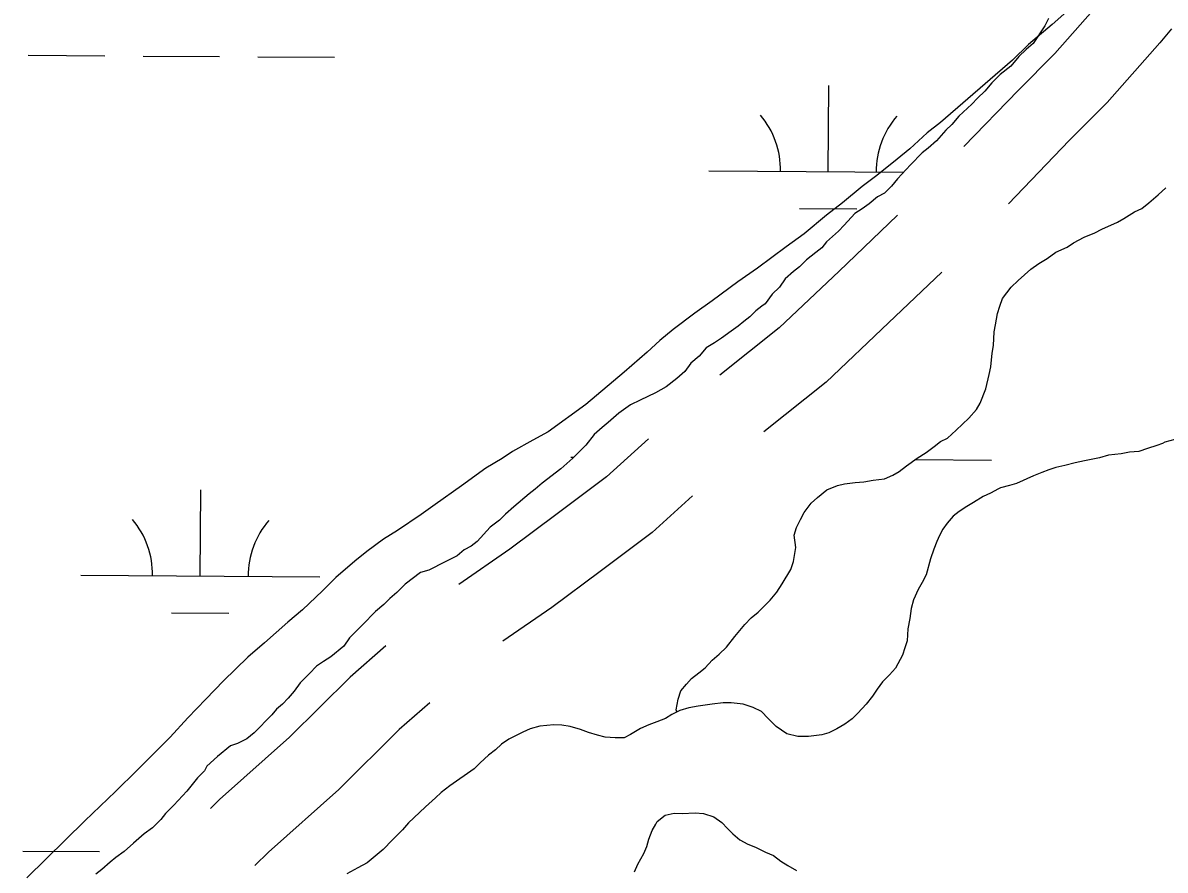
# Model space of a CAD drawing. Extents: x 3172231 to 3210228, y 940198 to 965780.
# Drawn here: x 3180229.2 to 3180706.9, y 963163.4 to 963517.6 of the extents above; entities that cross this region are included whole.
import ezdxf

# ---------------------------------------------------------------- set-up
doc = ezdxf.new("R2010")
doc.units = 0
for name, color, linetype in [('V-ROAD-CNTR', 7, 'Continuous'), ('V-SITE-VEGE', 7, 'Continuous'), ('V-TOPO-SHOR', 7, 'Continuous'), ('V-WETL-SWMP', 7, 'Continuous')]:
    doc.layers.add(name, color=color, linetype=linetype)

msp = doc.modelspace()

# ---------------------------------------------------------------- linework, layer by layer
at = {"layer": 'V-ROAD-CNTR'}
for points in [[(3180690.704, 963539.162), (3180681.913, 963528.84), (3180660.7, 963504.821), (3180645.354, 963489.379), (3180622.7, 963465.9)], [(3180709.565, 963515.04), (3180704.577, 963509.184), (3180682.602, 963484.301), (3180666.79, 963468.389), (3180641.322, 963441.995)], [(3180594.898, 963437.142), (3180594.816, 963437.058), (3180570.533, 963413.862), (3180545.463, 963390.069), (3180520.654, 963370.276)], [(3180613.418, 963413.339), (3180591.221, 963392.136), (3180565.181, 963367.421), (3180539.07, 963346.591)], [(3180490.794, 963343.671), (3180473.242, 963327.791), (3180452.61, 963312.316), (3180432.886, 963297.631), (3180411.539, 963282.877)], [(3180509.262, 963319.924), (3180492.346, 963304.619), (3180470.568, 963288.284), (3180450.378, 963273.253), (3180429.983, 963259.156)], [(3180380.957, 963257.13), (3180366.13, 963244.112), (3180340.746, 963218.982), (3180311.488, 963192.879), (3180307.664, 963189.152)], [(3180399.406, 963233.405), (3180386.598, 963222.16), (3180361.298, 963197.114), (3180331.954, 963170.935), (3180326.203, 963165.328)]]:
    msp.add_lwpolyline(points, dxfattribs=at)
at = {"layer": 'V-SITE-VEGE'}
msp.add_lwpolyline([(3180665.789, 963522.375), (3180659.654, 963516.921), (3180649.723, 963508.604), (3180642.995, 963501.997), (3180612.902, 963475.887), (3180607.356, 963471.591), (3180600.049, 963464.988), (3180594.791, 963460.687), (3180586.323, 963453.806), (3180580.193, 963449.223), (3180572.016, 963442.339), (3180565.3, 963437.18), (3180555.955, 963429.439), (3180548.369, 963423.997), (3180536.403, 963415.117), (3180528.238, 963409.395), (3180517.436, 963401.375), (3180510.143, 963396.222), (3180501.095, 963389.347), (3180495.545, 963384.76), (3180490.284, 963379.877), (3180480.644, 963371.558), (3180464.577, 963358.076), (3180448.82, 963346.624), (3180442.414, 963343.204), (3180433.962, 963338.35), (3180429.587, 963335.491), (3180422.884, 963331.493), (3180412.671, 963324.045), (3180401.585, 963316.32), (3180395.748, 963312.025), (3180385.834, 963305.447), (3180380.001, 963301.73), (3180372.997, 963296.575), (3180368.035, 963292.561), (3180360.146, 963285.675), (3180354.588, 963280.217), (3180346.109, 963272.177), (3180339.975, 963267.014), (3180330.331, 963258.402), (3180323.319, 963252.379), (3180313.085, 963242.614), (3180305.767, 963234.854), (3180298.161, 963227.094), (3180290.842, 963219.044), (3180277.093, 963205.252), (3180268.027, 963196.348), (3180255.159, 963183.998), (3180230.884, 963160.156)], dxfattribs=at)
at = {"layer": 'V-TOPO-SHOR'}
for points in [[(3180703.399, 963340.873), (3180699.442, 963339.609), (3180695.903, 963338.348), (3180691.946, 963338.127), (3180688.405, 963337.492), (3180683.197, 963336.849), (3180679.45, 963335.794), (3180673.201, 963334.524), (3180669.246, 963333.678), (3180664.874, 963332.624), (3180661.124, 963331.778), (3180658.212, 963330.725), (3180655.295, 963329.675), (3180651.759, 963328.204), (3180644.683, 963325.056), (3180641.768, 963324.215), (3180638.021, 963323.16), (3180637.189, 963322.74), (3180633.859, 963321.063), (3180630.74, 963319.594), (3180626.787, 963317.081), (3180623.875, 963315.404), (3180620.756, 963313.311), (3180618.261, 963311.427), (3180615.769, 963308.502), (3180613.903, 963305.996), (3180612.453, 963303.282), (3180611.419, 963300.777), (3180610.178, 963297.648), (3180608.732, 963293.476), (3180606.879, 963286.802), (3180605.222, 963283.67), (3180603.565, 963280.748), (3180601.701, 963276.365), (3180600.671, 963272.818), (3180600.061, 963268.65), (3180599.24, 963264.272), (3180599.047, 963259.268), (3180598.015, 963256.348), (3180596.983, 963253.219), (3180594.083, 963247.791), (3180591.59, 963245.076), (3180589.307, 963242.776), (3180588.682, 963242.147), (3180586.401, 963239.016), (3180584.535, 963236.091), (3180581.836, 963232.749), (3180578.305, 963228.987), (3180576.019, 963226.687), (3180572.902, 963224.385), (3180569.574, 963222.499), (3180566.244, 963220.821), (3180563.33, 963219.978), (3180557.706, 963219.335), (3180553.33, 963219.32), (3180548.742, 963220.348), (3180544.146, 963223.459), (3180540.802, 963226.783), (3180538.084, 963229.691), (3180534.535, 963231.348), (3180530.363, 963232.794), (3180525.36, 963233.402), (3180522.028, 963233.392), (3180517.445, 963232.753), (3180511.612, 963231.899), (3180507.655, 963231.262), (3180503.907, 963230.209), (3180500.577, 963228.53), (3180497.874, 963226.855), (3180494.337, 963225.384), (3180491.007, 963224.125), (3180487.468, 963222.654), (3180483.308, 963220.139), (3180480.603, 963218.673), (3180480.187, 963218.673), (3180476.853, 963218.661), (3180472.683, 963219.064), (3180469.556, 963219.887), (3180465.802, 963220.918), (3180462.464, 963222.159), (3180458.083, 963223.394), (3180454.538, 963224.008), (3180451.204, 963224.207), (3180445.371, 963223.562), (3180441.415, 963222.509), (3180438.293, 963221.038), (3180432.469, 963218.104), (3180429.35, 963216.009), (3180426.855, 963213.709), (3180423.945, 963211.407), (3180420.412, 963208.269), (3180417.922, 963205.762), (3180407.731, 963198.644), (3180404.198, 963195.924), (3180401.706, 963193.624), (3180397.548, 963189.86), (3180395.056, 963187.56), (3180390.487, 963183.169), (3180387.995, 963180.242), (3180383.839, 963176.062), (3180379.893, 963172.089)], [(3180710.892, 963343.396), (3180706.729, 963342.342), (3180705.689, 963341.715), (3180703.399, 963340.873)], [(3180484.951, 963162.632), (3180486.399, 963165.97), (3180488.885, 963170.353), (3180490.126, 963173.275), (3180490.95, 963176.402), (3180492.398, 963179.949), (3180493.847, 963182.663), (3180494.468, 963183.708), (3180497.794, 963186.427), (3180501.544, 963187.273), (3180504.878, 963187.074), (3180510.295, 963187.302), (3180513.838, 963187.103), (3180518.219, 963185.659), (3180521.561, 963183.378), (3180523.861, 963180.883), (3180526.161, 963178.6), (3180529.085, 963176.107), (3180532.426, 963174.244), (3180535.555, 963173.003), (3180539.731, 963170.932), (3180543.069, 963169.484), (3180546.203, 963167.203), (3180549.125, 963165.337), (3180552.674, 963163.262)], [(3180379.893, 963172.089), (3180377.398, 963169.998), (3180373.243, 963166.443), (3180369.29, 963164.346), (3180364.713, 963161.831)]]:
    msp.add_lwpolyline(points, dxfattribs=at)
at = {"layer": 'V-WETL-SWMP'}
for p, q in [((3180231.503, 963504.07), (3180263.502, 963503.852)), ((3180279.501, 963503.743), (3180311.501, 963503.526)), ((3180327.5, 963503.417), (3180359.499, 963503.199)), ((3180566.022, 963455.362), (3180566.267, 963491.361)), ((3180516.023, 963455.702), (3180597.476, 963455.148)), ((3180553.917, 963440.013), (3180577.916, 963439.85)), ((3180458.363, 963336.021), (3180459.596, 963336.013)), ((3180602.312, 963335.044), (3180634.312, 963334.826)), ((3180303.429, 963286.333), (3180303.674, 963322.332)), ((3180253.43, 963286.673), (3180353.428, 963285.993)), ((3180291.324, 963270.984), (3180315.324, 963270.821)), ((3180229.237, 963171.404), (3180261.236, 963171.186))]:
    msp.add_line(p, q, dxfattribs=at)
for points in [[(3180658.055, 963519.354), (3180656.579, 963516.379), (3180651.654, 963508.939), (3180648.692, 963506.455), (3180645.732, 963503.476), (3180642.28, 963499.505), (3180637.836, 963496.027), (3180634.383, 963492.551), (3180631.424, 963489.077), (3180628.464, 963486.098), (3180625.997, 963483.615), (3180620.568, 963478.649), (3180617.61, 963475.174), (3180615.143, 963472.692), (3180611.198, 963468.225), (3180607.742, 963465.244), (3180605.274, 963463.256), (3180600.34, 963458.291), (3180594.915, 963452.335), (3180592.45, 963449.357), (3180589.489, 963446.378), (3180586.525, 963444.884), (3180583.069, 963441.903), (3180580.106, 963439.914), (3180577.143, 963437.924), (3180572.704, 963432.961), (3180570.237, 963430.478), (3180565.302, 963426.008), (3180563.33, 963423.527), (3180560.862, 963421.539), (3180556.912, 963418.557), (3180553.951, 963415.578), (3180551.483, 963413.59), (3180548.028, 963410.61), (3180545.564, 963407.137), (3180542.604, 963404.158), (3180539.647, 963400.189), (3180538.165, 963399.194), (3180535.697, 963397.207), (3180533.23, 963394.724), (3180530.762, 963392.737), (3180528.293, 963390.749), (3180525.33, 963388.76), (3180521.38, 963385.777), (3180518.416, 963383.788), (3180514.958, 963381.797), (3180512, 963378.323), (3180508.544, 963375.343), (3180506.081, 963371.87), (3180502.626, 963368.889), (3180498.182, 963365.411), (3180493.736, 963362.922), (3180487.311, 963359.932), (3180483.357, 963357.939), (3180478.419, 963354.459), (3180473.977, 963350.485), (3180471.509, 963348.497), (3180468.054, 963345.517), (3180464.603, 963341.051), (3180462.136, 963338.569), (3180459.176, 963335.59), (3180454.241, 963331.119), (3180446.341, 963325.155), (3180443.379, 963322.671), (3180440.911, 963320.683), (3180434.494, 963315.218), (3180431.039, 963312.237), (3180428.572, 963309.755), (3180424.622, 963306.772), (3180419.196, 963300.816), (3180416.728, 963298.828), (3180413.763, 963297.334), (3180410.801, 963294.85)], [(3180502.739, 963229.62), (3180502.357, 963230.377), (3180503.234, 963234.84), (3180504.412, 963238.412), (3180506.783, 963241.095), (3180508.856, 963243.481), (3180511.822, 963245.869), (3180514.492, 963247.959), (3180517.455, 963251.239), (3180520.421, 963253.627), (3180523.385, 963256.61), (3180526.939, 963261.082), (3180531.085, 963266.15), (3180533.753, 963268.834), (3180536.719, 963271.223), (3180541.757, 963276.294), (3180544.423, 963279.573), (3180546.791, 963283.149), (3180550.34, 963289.107), (3180551.519, 963292.381), (3180552.392, 963298.331), (3180551.781, 963303.384), (3180552.663, 963306.658), (3180554.436, 963309.934), (3180555.913, 963312.912), (3180558.875, 963316.787), (3180561.543, 963319.175), (3180565.398, 963322.458), (3180569.853, 963324.256), (3180572.824, 963324.86), (3180577.282, 963325.469), (3180580.85, 963325.778), (3180584.713, 963326.385), (3180589.469, 963326.995), (3180593.032, 963328.493), (3180595.704, 963329.988), (3180598.669, 963332.376), (3180603.119, 963335.661), (3180606.977, 963338.052), (3180610.24, 963340.441), (3180612.91, 963342.531), (3180615.879, 963344.028), (3180619.436, 963347.31), (3180624.772, 963352.382), (3180628.032, 963355.96), (3180629.51, 963358.641), (3180631.87, 963364.595), (3180633.338, 963370.547), (3180633.922, 963373.82), (3180634.498, 963379.471), (3180635.083, 963382.744), (3180635.362, 963388.394), (3180635.947, 963391.37), (3180636.824, 963396.13), (3180637.707, 963399.106), (3180638.886, 963402.381), (3180642.439, 963407.15), (3180645.404, 963409.835), (3180650.741, 963414.61), (3180654.004, 963416.999), (3180657.565, 963419.092), (3180661.125, 963421.779), (3180665.876, 963423.876), (3180668.546, 963425.668), (3180672.999, 963428.061), (3180677.453, 963429.86), (3180680.422, 963431.356), (3180686.954, 963434.35), (3180689.626, 963435.845), (3180694.077, 963438.536), (3180697.046, 963440.032), (3180700.012, 963442.42), (3180703.867, 963445.703), (3180707.128, 963448.687)], [(3180710.892, 963343.397), (3180706.728, 963342.342), (3180705.688, 963341.714), (3180703.398, 963340.873), (3180699.443, 963339.61), (3180695.904, 963338.348), (3180691.946, 963338.127), (3180688.405, 963337.491), (3180683.198, 963336.849), (3180679.45, 963335.795), (3180673.202, 963334.525), (3180669.246, 963333.679), (3180664.873, 963332.623), (3180661.125, 963331.777), (3180658.211, 963330.726), (3180655.296, 963329.675), (3180651.759, 963328.205), (3180644.683, 963325.057), (3180641.769, 963324.214), (3180638.021, 963323.16), (3180637.189, 963322.74), (3180633.86, 963321.063), (3180630.739, 963319.594), (3180626.787, 963317.081), (3180623.875, 963315.404), (3180620.756, 963313.311), (3180618.262, 963311.427), (3180615.77, 963308.502), (3180613.903, 963305.995), (3180612.453, 963303.282), (3180611.419, 963300.778), (3180610.178, 963297.648), (3180608.733, 963293.476)], [(3180410.801, 963294.85), (3180405.86, 963292.359), (3180398.941, 963288.873), (3180395.48, 963287.872), (3180389.062, 963282.902), (3180385.608, 963279.426), (3180382.646, 963276.942), (3180380.179, 963274.459), (3180376.724, 963271.479), (3180371.297, 963266.017), (3180368.337, 963263.038), (3180365.87, 963260.555), (3180363.406, 963257.083), (3180357.976, 963252.611), (3180355.013, 963250.622), (3180352.05, 963248.632), (3180349.089, 963245.653), (3180345.142, 963241.681), (3180342.679, 963238.209), (3180340.214, 963235.231), (3180337.747, 963232.749), (3180335.278, 963230.761), (3180333.306, 963228.28), (3180325.906, 963220.832), (3180322.944, 963218.348), (3180318.991, 963216.356), (3180316.024, 963215.356), (3180310.594, 963210.884), (3180306.152, 963206.911), (3180305.169, 963204.928), (3180302.209, 963201.949), (3180297.771, 963196.49), (3180292.346, 963190.533), (3180288.892, 963187.058), (3180286.921, 963184.577), (3180283.467, 963181.101), (3180280.01, 963178.615), (3180275.568, 963174.642), (3180271.62, 963171.164), (3180268.163, 963168.679), (3180265.695, 963166.691), (3180262.24, 963163.71), (3180259.771, 963161.723)], [(3180608.733, 963293.476), (3180606.879, 963286.801), (3180605.222, 963283.67), (3180603.564, 963280.747), (3180601.702, 963276.365), (3180600.672, 963272.819), (3180600.06, 963268.65), (3180599.24, 963264.271), (3180599.048, 963259.269), (3180598.015, 963256.348), (3180596.983, 963253.219), (3180594.083, 963247.792), (3180591.591, 963245.075), (3180589.306, 963242.775), (3180588.683, 963242.148), (3180586.401, 963239.015), (3180584.534, 963236.092), (3180581.836, 963232.749), (3180578.305, 963228.987), (3180576.02, 963226.687), (3180572.902, 963224.385), (3180569.574, 963222.499), (3180566.245, 963220.821), (3180563.33, 963219.978), (3180557.706, 963219.335), (3180553.33, 963219.321), (3180548.742, 963220.349), (3180544.147, 963223.46), (3180540.803, 963226.783), (3180538.084, 963229.692), (3180534.536, 963231.348), (3180530.364, 963232.793), (3180525.361, 963233.403), (3180522.027, 963233.392), (3180517.444, 963232.752), (3180511.612, 963231.9), (3180507.655, 963231.262), (3180503.907, 963230.209), (3180502.739, 963229.62)]]:
    msp.add_lwpolyline(points, dxfattribs=at)
for centre, start, end in [((3180510.784, 963456.213), 358.83817, 40.38182), ((3180621.267, 963455.461), 138.83816, 180.38182), ((3180248.191, 963287.184), 358.83817, 40.38182), ((3180358.674, 963286.432), 138.83816, 180.38182)]:
    msp.add_arc(centre, 35.246, start, end, dxfattribs=at)

doc.saveas('drawing.dxf')
